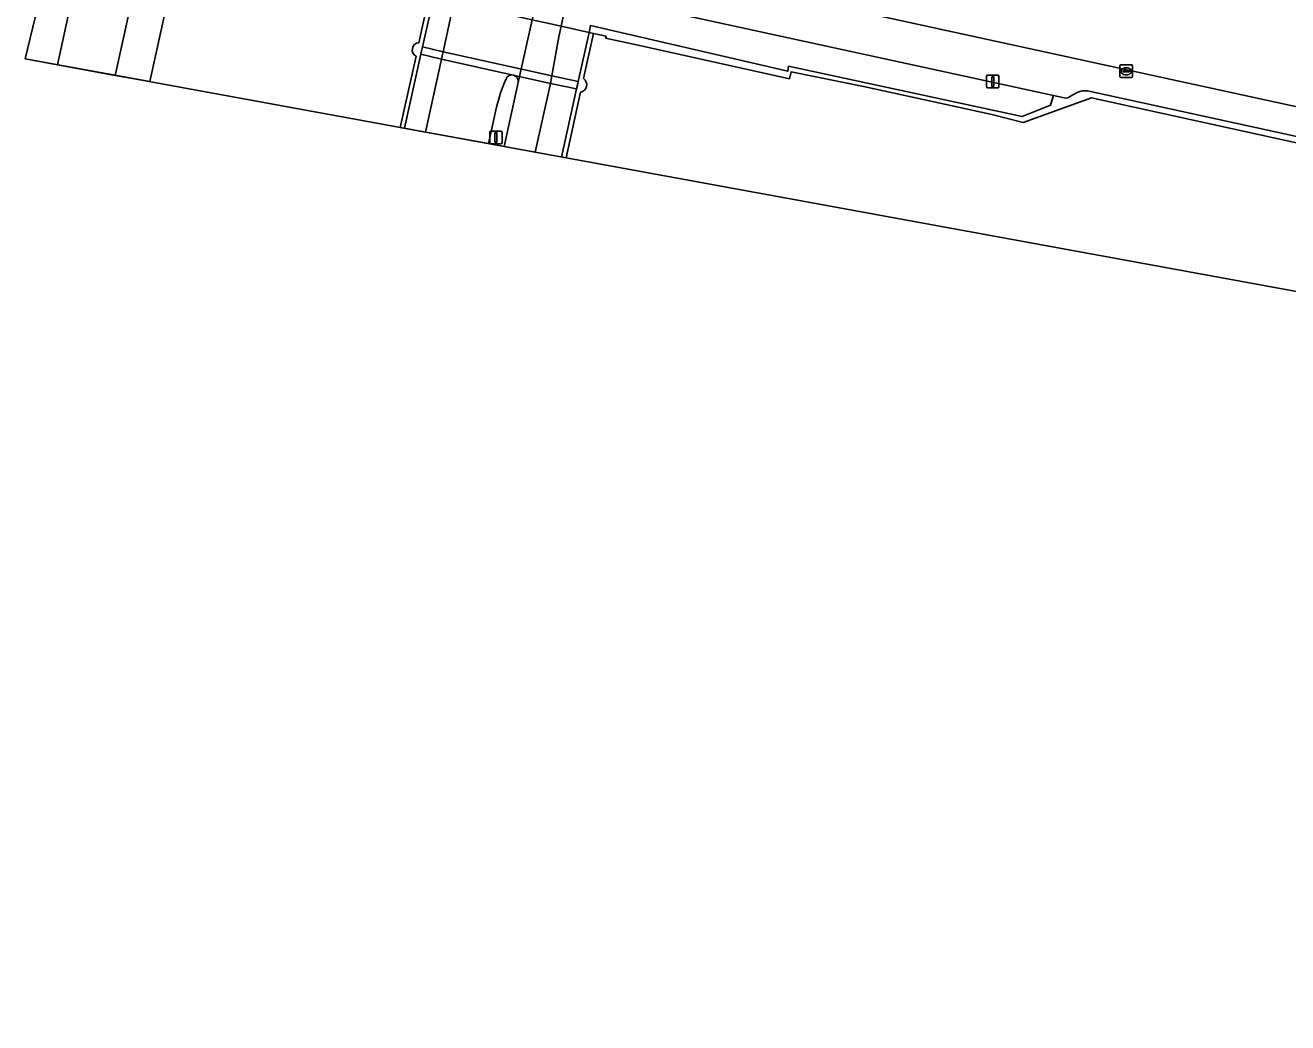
# Model space of a CAD drawing. Extents: x 163008 to 163854, y 382777 to 383982.
# Drawn here: x 163125.4 to 163225.4, y 382797.9 to 382876.9 of the extents above; entities that cross this region are included whole.
import ezdxf

# ---------------------------------------------------------------- set-up
doc = ezdxf.new("R2010")
doc.units = 0
for name, color, linetype in [('IMGEO_Berm_gesloten', 7, 'Continuous'), ('IMGEO_Dek', 7, 'Continuous'), ('IMGEO_Fietspad_gesloten', 7, 'Continuous'), ('IMGEO_Hek', 7, 'Continuous'), ('IMGEO_Kademuur', 7, 'Continuous'), ('IMGEO_Kolk', 7, 'Continuous'), ('IMGEO_Lichtmast', 7, 'Continuous'), ('IMGEO_Parkeervlak_open', 7, 'Continuous'), ('IMGEO_Pijler', 7, 'Continuous'), ('IMGEO_Rijbaan_lokaal_gesloten', 7, 'Continuous'), ('IMGEO_Rijbaan_lokaal_open', 7, 'Continuous'), ('IMGEO_Rijbaan_regionaal_gesloten', 7, 'Continuous'), ('IMGEO_Verkeerseiland_open', 7, 'Continuous'), ('IMGEO_Voetpad_open', 7, 'Continuous'), ('IMGEO_Waterloop', 7, 'Continuous')]:
    doc.layers.add(name, color=color, linetype=linetype)

msp = doc.modelspace()

# ---------------------------------------------------------------- linework, layer by layer
at = {"layer": 'IMGEO_Berm_gesloten'}
msp.add_lwpolyline([(163135.284, 382872.4), (163137.823, 382883.905), (163137.873, 382884.132), (163138.252, 382885.85), (163138.635, 382887.584), (163138.9, 382888.784), (163140.421, 382895.68), (163140.666, 382896.786), (163141.052, 382898.539), (163141.283, 382899.586), (163138.583, 382900.182), (163138.35, 382899.127), (163137.965, 382897.381), (163137.695, 382896.158), (163136.201, 382889.385), (163135.934, 382888.179), (163135.552, 382886.445), (163135.393, 382885.724), (163135.271, 382885.173), (163135.123, 382884.5), (163132.562, 382872.898)], close=True, dxfattribs=at)
at = {"layer": 'IMGEO_Dek'}
msp.add_lwpolyline([(163125.436, 382874.202), (163135.284, 382872.4), (163137.823, 382883.905), (163137.873, 382884.132), (163138.252, 382885.85), (163138.635, 382887.584), (163138.9, 382888.784), (163140.421, 382895.68), (163140.666, 382896.786), (163141.052, 382898.539), (163141.283, 382899.586), (163138.583, 382900.182), (163134.384, 382901.11), (163132.054, 382901.625)], close=True, dxfattribs=at)
for points in [[(163169.614, 382872.641), (163170.403, 382876.218), (163170.06, 382876.294), (163167.842, 382876.785), (163165.554, 382877.291), (163159.35, 382878.664), (163157.751, 382879.018), (163157.389, 382879.098), (163156.587, 382875.485)], [(163156.369, 382874.41), (163155.111, 382868.773), (163168.241, 382866.371)], [(163168.241, 382866.371), (163169.382, 382871.564)]]:
    msp.add_lwpolyline(points, dxfattribs=at)
for centre, radius, start, end in [((163156.643, 382874.914), 0.574, 95.63712, 241.43569), ((163169.285, 382872.148), 0.592, 279.4485, 56.23849)]:
    msp.add_arc(centre, radius, start, end, dxfattribs=at)
at = {"layer": 'IMGEO_Fietspad_gesloten'}
for points in [[(163171.444, 382894.332), (163171.472, 382894.464), (163171.541, 382894.803), (163171.839, 382896.252), (163172.035, 382897.272), (163172.302, 382898.604), (163169.974, 382899.079), (163169.688, 382897.663), (163169.198, 382895.183), (163165.771, 382878.279), (163165.554, 382877.291), (163167.842, 382876.785), (163167.949, 382877.305), (163169.073, 382882.781)], [(163163.344, 382867.267), (163165.807, 382866.817), (163167.008, 382872.262), (163167.128, 382872.872), (163167.668, 382875.943), (163167.842, 382876.785), (163165.554, 382877.291), (163164.462, 382872.32)]]:
    msp.add_lwpolyline(points, close=True, dxfattribs=at)
at = {"layer": 'IMGEO_Hek'}
for points in [[(163137.823, 382883.905), (163135.284, 382872.4)], [(163157.751, 382879.018), (163156.891, 382875.165), (163156.756, 382874.562), (163155.45, 382868.711)], [(163167.887, 382866.436), (163169.075, 382871.824), (163169.207, 382872.421), (163170.06, 382876.294)], [(163170.06, 382876.294), (163170.181, 382876.843)], [(163170.06, 382876.294), (163170.403, 382876.218)], [(163170.403, 382876.218), (163171.404, 382875.989)], [(163171.404, 382875.989), (163171.373, 382875.849)], [(163171.373, 382875.849), (163174.194, 382875.226)]]:
    msp.add_lwpolyline(points, dxfattribs=at)
at = {"layer": 'IMGEO_Kademuur'}
for points in [[(163170.06, 382876.294), (163167.842, 382876.785), (163165.554, 382877.291), (163159.35, 382878.664), (163157.751, 382879.018)], [(163207.657, 382871.108), (163206.818, 382871.31), (163206.59, 382870.532), (163204.352, 382869.629), (163185.862, 382873.624), (163185.784, 382873.224), (163170.181, 382876.843), (163170.06, 382876.294), (163170.403, 382876.218), (163171.404, 382875.989), (163171.373, 382875.849), (163174.194, 382875.226), (163185.933, 382872.633), (163186.047, 382873.165)], [(163186.047, 382873.165), (163191.906, 382871.987), (163192.517, 382871.853), (163201.933, 382869.794), (163204.433, 382869.162), (163209.827, 382871.108), (163252.738, 382861.689), (163253.303, 382861.565), (163253.391, 382862.084), (163209.526, 382871.666)], [(163208.699, 382871.538), (163208.168, 382871.251)]]:
    msp.add_lwpolyline(points, dxfattribs=at)
for centre, radius, start, end in [((163207.782, 382871.645), 0.551, 256.85793, 314.40993), ((163209.318, 382870.276), 1.406, 81.48279, 116.11364)]:
    msp.add_arc(centre, radius, start, end, dxfattribs=at)
at = {"layer": 'IMGEO_Kolk'}
for p, q in [((163212.084, 382872.794), (163212.084, 382873.646)), ((163212.159, 382873.72), (163213.011, 382873.72)), ((163212.343, 382873.214), (163212.343, 382873.226)), ((163212.781, 382873.177), (163212.383, 382873.177)), ((163212.386, 382873.263), (163212.784, 382873.263)), ((163212.572, 382873.5), (163212.597, 382873.5)), ((163212.827, 382873.226), (163212.827, 382873.214)), ((163213.085, 382873.646), (163213.085, 382872.794)), ((163213.011, 382872.72), (163212.159, 382872.72)), ((163212.595, 382872.94), (163212.57, 382872.94))]:
    msp.add_line(p, q, dxfattribs=at)
for points in [[(163212.084, 382872.794), (163212.084, 382873.646)], [(163212.159, 382873.72), (163213.011, 382873.72)], [(163213.085, 382873.646), (163213.085, 382872.794)], [(163213.011, 382872.72), (163212.159, 382872.72)]]:
    msp.add_lwpolyline(points, dxfattribs=at)
for centre, radius, start, end in [((163212.161, 382873.644), 0.0765, 91.55205, 178.44795), ((163212.161, 382873.644), 0.0765, 91.55205, 178.44795), ((163212.383, 382873.223), 0.0403, 85.87752, 175.75265), ((163212.38, 382873.213), 0.0366, 178.93798, 274.71019), ((163212.784, 382873.22), 0.043, 264.86636, 352.45326), ((163212.788, 382873.225), 0.0386, 1.73085, 96.63898), ((163213.009, 382873.644), 0.0765, 1.55205, 88.44795), ((163213.009, 382873.644), 0.0765, 1.55205, 88.44795), ((163212.161, 382872.796), 0.0765, 181.55205, 268.44795), ((163212.161, 382872.796), 0.0765, 181.55205, 268.44795), ((163213.009, 382872.796), 0.0765, 271.55205, 358.44795), ((163213.009, 382872.796), 0.0765, 271.55205, 358.44795)]:
    msp.add_arc(centre, radius, start, end, dxfattribs=at)
for centre, major_axis, ratio, start_param, end_param in [((163212.571, 382873.22), (-0.387, 0.002), 0.722429, 4.712389, 7.853982), ((163212.596, 382873.22), (-0.39, 0.002), 0.717154, 1.570796, 4.712389)]:
    msp.add_ellipse(centre, major_axis=major_axis, ratio=ratio, start_param=start_param, end_param=end_param, dxfattribs=at)
at = {"layer": 'IMGEO_Lichtmast'}
for p, q in [((163201.52, 382872.012), (163201.52, 382872.812)), ((163201.52, 382872.812), (163201.52, 382872.012)), ((163201.62, 382872.912), (163202.41, 382872.912)), ((163202.41, 382872.912), (163201.62, 382872.912)), ((163202.51, 382872.812), (163202.51, 382872.012)), ((163202.51, 382872.012), (163202.51, 382872.812)), ((163202.41, 382871.912), (163201.62, 382871.912)), ((163201.62, 382871.912), (163202.41, 382871.912)), ((163162.196, 382867.586), (163162.196, 382868.386)), ((163162.196, 382868.386), (163162.196, 382867.586)), ((163162.296, 382868.486), (163163.086, 382868.486)), ((163163.086, 382868.486), (163162.296, 382868.486)), ((163163.186, 382868.386), (163163.186, 382867.586)), ((163163.186, 382867.586), (163163.186, 382868.386)), ((163163.086, 382867.486), (163162.296, 382867.486)), ((163162.296, 382867.486), (163163.086, 382867.486))]:
    msp.add_line(p, q, dxfattribs=at)
for points in [[(163201.94, 382872.787), (163202.09, 382872.787), (163202.09, 382872.037), (163201.94, 382872.037), (163201.94, 382872.787)], [(163162.616, 382868.361), (163162.766, 382868.361), (163162.766, 382867.611), (163162.616, 382867.611), (163162.616, 382868.361)]]:
    msp.add_lwpolyline(points, dxfattribs=at)
for centre, start, end in [((163201.62, 382872.812), 90, 180), ((163201.62, 382872.812), 90, 180), ((163202.41, 382872.812), 0, 90), ((163202.41, 382872.812), 360, 90), ((163201.62, 382872.012), 180, 270), ((163201.62, 382872.012), 180, 270), ((163202.41, 382872.012), 270, 0), ((163202.41, 382872.012), 270, 0), ((163162.296, 382868.386), 90, 180), ((163162.296, 382868.386), 90, 180), ((163163.086, 382868.386), 0, 90), ((163163.086, 382868.386), 360, 90), ((163162.296, 382867.586), 180, 270), ((163162.296, 382867.586), 180, 270), ((163163.086, 382867.586), 270, 0), ((163163.086, 382867.586), 270, 0)]:
    msp.add_arc(centre, 0.1, start, end, dxfattribs=at)
at = {"layer": 'IMGEO_Parkeervlak_open'}
for points in [[(163177.316, 382880.636), (163176.733, 382877.852), (163206.818, 382871.31), (163207.657, 382871.108)], [(163254.212, 382864.287), (163177.011, 382881.11)], [(163208.168, 382871.251), (163208.699, 382871.538)], [(163209.526, 382871.666), (163253.391, 382862.084), (163253.719, 382864.029)]]:
    msp.add_lwpolyline(points, dxfattribs=at)
for centre, radius, start, end in [((163207.782, 382871.645), 0.551, 256.85793, 314.40993), ((163209.318, 382870.276), 1.406, 81.48279, 116.11364)]:
    msp.add_arc(centre, radius, start, end, dxfattribs=at)
at = {"layer": 'IMGEO_Pijler'}
msp.add_lwpolyline([(163158.504, 382874.77), (163156.891, 382875.165), (163156.756, 382874.562), (163158.387, 382874.189), (163167.008, 382872.262), (163169.075, 382871.824), (163169.141, 382872.123), (163169.207, 382872.421), (163167.128, 382872.872)], close=True, dxfattribs=at)
at = {"layer": 'IMGEO_Rijbaan_lokaal_gesloten'}
for points in [[(163164.462, 382872.32), (163165.554, 382877.291), (163159.35, 382878.664), (163158.504, 382874.77), (163158.387, 382874.189), (163157.107, 382868.408)], [(163157.107, 382868.408), (163162.093, 382867.496), (163162.732, 382870.376)]]:
    msp.add_lwpolyline(points, dxfattribs=at)
for centre, radius, start, end in [((163175.977, 382867.141), 13.634, 156.33571, 166.27269), ((163163.961, 382872.419), 0.51, 348.8097, 157.673)]:
    msp.add_arc(centre, radius, start, end, dxfattribs=at)
at = {"layer": 'IMGEO_Rijbaan_lokaal_open'}
msp.add_lwpolyline([(163175.924, 382881.36), (163177.011, 382881.11), (163254.212, 382864.287), (163261.222, 382862.733)], dxfattribs=at)
at = {"layer": 'IMGEO_Rijbaan_regionaal_gesloten'}
for points in [[(163125.436, 382874.202), (163127.994, 382873.734), (163130.037, 382883.218), (163130.59, 382885.499), (163134.075, 382901.178), (163132.054, 382901.625)], [(163132.562, 382872.898), (163135.123, 382884.5), (163135.271, 382885.173), (163135.393, 382885.724), (163135.552, 382886.445), (163135.934, 382888.179), (163136.201, 382889.385), (163137.695, 382896.158), (163137.965, 382897.381), (163138.35, 382899.127), (163138.583, 382900.182), (163134.384, 382901.11), (163134.075, 382901.178), (163130.59, 382885.499), (163130.037, 382883.218), (163127.994, 382873.734)]]:
    msp.add_lwpolyline(points, close=True, dxfattribs=at)
at = {"layer": 'IMGEO_Verkeerseiland_open'}
for points in [[(163162.093, 382867.496), (163163.344, 382867.267), (163164.462, 382872.32)], [(163162.732, 382870.376), (163162.093, 382867.496)]]:
    msp.add_lwpolyline(points, dxfattribs=at)
for centre, radius, start, end in [((163175.977, 382867.141), 13.634, 156.33571, 166.27269), ((163163.961, 382872.419), 0.51, 348.8097, 157.673)]:
    msp.add_arc(centre, radius, start, end, dxfattribs=at)
at = {"layer": 'IMGEO_Voetpad_open'}
for points in [[(163157.107, 382868.408), (163158.387, 382874.189), (163156.756, 382874.562), (163156.891, 382875.165), (163158.504, 382874.77), (163159.35, 382878.664), (163157.751, 382879.018), (163157.389, 382879.098), (163156.587, 382875.485)], [(163167.949, 382877.305), (163167.842, 382876.785), (163170.06, 382876.294), (163170.181, 382876.843), (163185.784, 382873.224), (163185.862, 382873.624), (163204.352, 382869.629), (163206.59, 382870.532), (163206.818, 382871.31), (163176.733, 382877.852)], [(163169.614, 382872.641), (163170.403, 382876.218), (163170.06, 382876.294), (163167.842, 382876.785), (163167.668, 382875.943), (163167.128, 382872.872), (163169.207, 382872.421), (163169.075, 382871.824), (163167.008, 382872.262), (163165.807, 382866.817), (163168.241, 382866.371)], [(163156.369, 382874.41), (163155.111, 382868.773), (163157.107, 382868.408)], [(163168.241, 382866.371), (163169.382, 382871.564)]]:
    msp.add_lwpolyline(points, dxfattribs=at)
for points in [[(163156.756, 382874.562), (163158.387, 382874.189), (163158.504, 382874.77), (163156.891, 382875.165)], [(163169.207, 382872.421), (163167.128, 382872.872), (163167.008, 382872.262), (163169.075, 382871.824)]]:
    msp.add_lwpolyline(points, close=True, dxfattribs=at)
for centre, radius, start, end in [((163156.643, 382874.914), 0.574, 95.63712, 241.43569), ((163169.285, 382872.148), 0.592, 279.4485, 56.23849)]:
    msp.add_arc(centre, radius, start, end, dxfattribs=at)
at = {"layer": 'IMGEO_Waterloop'}
for points in [[(163542.415, 382797.919), (163125.436, 382874.202), (163128.285, 382886.006)], [(163165.554, 382877.291), (163167.842, 382876.785), (163170.06, 382876.294), (163170.403, 382876.218), (163171.404, 382875.989), (163171.373, 382875.849), (163174.194, 382875.226), (163185.933, 382872.633), (163186.047, 382873.165), (163191.906, 382871.987), (163192.517, 382871.853), (163201.933, 382869.794), (163204.433, 382869.162), (163209.827, 382871.108), (163252.738, 382861.689)]]:
    msp.add_lwpolyline(points, dxfattribs=at)
msp.add_lwpolyline([(163156.891, 382875.165), (163158.504, 382874.77), (163167.128, 382872.872), (163169.207, 382872.421), (163169.141, 382872.123), (163169.075, 382871.824), (163167.008, 382872.262), (163158.387, 382874.189), (163156.756, 382874.562)], close=True, dxfattribs=at)

doc.saveas('drawing.dxf')
